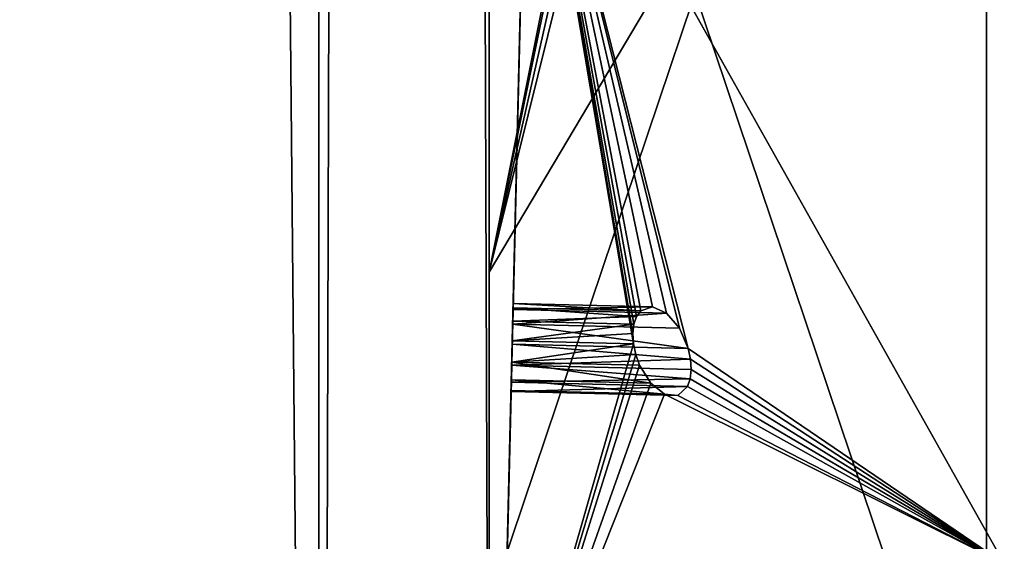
# Model space of a CAD drawing. Extents: x 5.2 to 19.2, y -23 to 23.
# Tile 610 of 656: x 18.572 to 19.226, y -15.622 to -15.275. Entities that reach past the tile are written whole.
import ezdxf

# ---------------------------------------------------------------- set-up
doc = ezdxf.new("R2010")
doc.units = 0
doc.header["$MEASUREMENT"] = 0
doc.layers.get('0').update_dxf_attribs({"linetype": 'CONTINUOUS'})

# ---------------------------------------------------------------- blocks, each defined once
blk = doc.blocks.new('LUXORA_OVAL_LED_37W_STL')
at = {"color": 0}
for p, q in [((18.88355, -16.04331, 4.18098), (18.88355, 16.04331, 4.18098)), ((18.88355, 16.04331, 4.14161), (18.88355, -16.04331, 4.14161)), ((18.88355, -16.04331, 4.18098), (18.88355, 16.04331, 4.18098)), ((18.88355, 16.04331, 4.14161), (18.88355, -16.04331, 4.14161)), ((18.88355, -16.04331, 0.83452), (18.88355, 16.04331, 0.83452)), ((18.88355, 16.04331, 0.79515), (18.88355, -16.04331, 0.79515)), ((18.88355, -16.04331, 0.83452), (18.88355, 16.04331, 0.83452)), ((18.88355, 16.04331, 0.79515), (18.88355, -16.04331, 0.79515)), ((18.88355, -13.90425, 4.45113), (18.88355, -15.44256, 0.82709)), ((18.88355, -13.90425, 4.45113), (18.88355, -15.44256, 0.82709)), ((18.88355, -15.66399, 0.51943), (18.88355, -14.12568, 4.14347)), ((18.88355, -15.66399, 0.51943), (18.88355, -14.12568, 4.14347)), ((19.21391, -15.83257, 1.12989), (19.21391, -14.68191, 3.84067)), ((19.21391, -15.83257, 1.12989), (19.21391, -14.68191, 3.84067)), ((18.88355, -14.71776, 0.51943), (18.88355, -15.44256, 0.82709)), ((18.88355, -14.71776, 0.51943), (18.88355, -15.44256, 0.82709)), ((18.88355, -14.85049, 4.45113), (18.88355, -16.3888, 0.82709)), ((18.88355, -14.85049, 4.45113), (18.88355, -16.3888, 0.82709)), ((18.88355, -15.44256, 0.82709), (19.21391, -14.88633, 1.12989)), ((18.88355, -15.44256, 0.82709), (19.21391, -14.88633, 1.12989)), ((18.87183, -16.6101, 0.51943), (18.90886, -15.07223, 4.14347)), ((18.87183, -16.6101, 0.51943), (18.90886, -15.07223, 4.14347)), ((18.89142, -15.79683, 4.45113), (18.90886, -15.07223, 4.14347)), ((18.89142, -15.79683, 4.45113), (18.90886, -15.07223, 4.14347)), ((18.90886, -15.07223, 4.14347), (19.22573, -15.63626, 3.84067)), ((18.90886, -15.07223, 4.14347), (19.22573, -15.63626, 3.84067)), ((18.89935, -15.46739, 4.14485), (18.89944, -15.46347, 4.15843)), ((18.89935, -15.46739, 4.14485), (18.89944, -15.46347, 4.15843)), ((18.89944, -15.46347, 4.15843), (18.89937, -15.46632, 4.17228)), ((18.89944, -15.46347, 4.15843), (18.89937, -15.46632, 4.17228)), ((18.99207, -15.4657, 4.15843), (18.89944, -15.46347, 4.15843)), ((18.99207, -15.4657, 4.15843), (18.89944, -15.46347, 4.15843)), ((18.89911, -15.47716, 4.13465), (18.89935, -15.46739, 4.14485)), ((18.89911, -15.47716, 4.13465), (18.89935, -15.46739, 4.14485)), ((18.89937, -15.46632, 4.17228), (18.89916, -15.47527, 4.18321)), ((18.89937, -15.46632, 4.17228), (18.89916, -15.47527, 4.18321)), ((19.00132, -15.46984, 4.14485), (18.89935, -15.46739, 4.14485)), ((19.00132, -15.46984, 4.14485), (18.89935, -15.46739, 4.14485)), ((18.98426, -15.46836, 4.17228), (18.89937, -15.46632, 4.17228)), ((18.98426, -15.46836, 4.17228), (18.89937, -15.46632, 4.17228)), ((18.98148, -15.47211, 4.17829), (18.89937, -15.46632, 4.17228)), ((18.98148, -15.47211, 4.17829), (18.89937, -15.46632, 4.17228)), ((18.98148, -15.47211, 4.17829), (18.98426, -15.46836, 4.17228)), ((18.98148, -15.47211, 4.17829), (18.98426, -15.46836, 4.17228)), ((18.98426, -15.46836, 4.17228), (18.99207, -15.4657, 4.15843)), ((18.98426, -15.46836, 4.17228), (18.99207, -15.4657, 4.15843)), ((18.99207, -15.4657, 4.15843), (19.00132, -15.46984, 4.14485)), ((18.99207, -15.4657, 4.15843), (19.00132, -15.46984, 4.14485)), ((19.00132, -15.46984, 4.14485), (19.00988, -15.47983, 4.13465)), ((19.00132, -15.46984, 4.14485), (19.00988, -15.47983, 4.13465)), ((18.89916, -15.47527, 4.18321), (18.89885, -15.48828, 4.18873)), ((18.89916, -15.47527, 4.18321), (18.89885, -15.48828, 4.18873)), ((18.98148, -15.47211, 4.17829), (18.89916, -15.47527, 4.18321)), ((18.98148, -15.47211, 4.17829), (18.89916, -15.47527, 4.18321)), ((18.97967, -15.47721, 4.18321), (18.89916, -15.47527, 4.18321)), ((18.97967, -15.47721, 4.18321), (18.89916, -15.47527, 4.18321)), ((18.97967, -15.47721, 4.18321), (18.98148, -15.47211, 4.17829)), ((18.97967, -15.47721, 4.18321), (18.98148, -15.47211, 4.17829)), ((18.89879, -15.49056, 4.13015), (18.89911, -15.47716, 4.13465)), ((18.89879, -15.49056, 4.13015), (18.89911, -15.47716, 4.13465)), ((18.97967, -15.47721, 4.18321), (18.89885, -15.48828, 4.18873)), ((18.97967, -15.47721, 4.18321), (18.89885, -15.48828, 4.18873)), ((18.97895, -15.48336, 4.18676), (18.89885, -15.48828, 4.18873)), ((18.97895, -15.48336, 4.18676), (18.89885, -15.48828, 4.18873)), ((19.00988, -15.47983, 4.13465), (18.89911, -15.47716, 4.13465)), ((19.00988, -15.47983, 4.13465), (18.89911, -15.47716, 4.13465)), ((18.97895, -15.48336, 4.18676), (18.97967, -15.47721, 4.18321)), ((18.97895, -15.48336, 4.18676), (18.97967, -15.47721, 4.18321)), ((18.97936, -15.49021, 4.18873), (18.97895, -15.48336, 4.18676)), ((18.97936, -15.49021, 4.18873), (18.97895, -15.48336, 4.18676)), ((19.00988, -15.47983, 4.13465), (19.0158, -15.49337, 4.13015)), ((19.00988, -15.47983, 4.13465), (19.0158, -15.49337, 4.13015)), ((18.89885, -15.48828, 4.18873), (18.89851, -15.50236, 4.18758)), ((18.89885, -15.48828, 4.18873), (18.89851, -15.50236, 4.18758)), ((18.89885, -15.48828, 4.18873), (18.97936, -15.49021, 4.18873)), ((18.89885, -15.48828, 4.18873), (18.97936, -15.49021, 4.18873)), ((18.89845, -15.5045, 4.1324), (18.89879, -15.49056, 4.13015)), ((18.89845, -15.5045, 4.1324), (18.89879, -15.49056, 4.13015)), ((18.97936, -15.49021, 4.18873), (18.89851, -15.50236, 4.18758)), ((18.97936, -15.49021, 4.18873), (18.89851, -15.50236, 4.18758)), ((19.0158, -15.49337, 4.13015), (18.89879, -15.49056, 4.13015)), ((19.01731, -15.50052, 4.13043), (18.89879, -15.49056, 4.13015)), ((19.01731, -15.50052, 4.13043), (18.89879, -15.49056, 4.13015)), ((19.0158, -15.49337, 4.13015), (18.89879, -15.49056, 4.13015)), ((18.98087, -15.49736, 4.18901), (18.97936, -15.49021, 4.18873)), ((18.98087, -15.49736, 4.18901), (18.97936, -15.49021, 4.18873)), ((19.0158, -15.49337, 4.13015), (19.01731, -15.50052, 4.13043)), ((19.0158, -15.49337, 4.13015), (19.01731, -15.50052, 4.13043)), ((18.89851, -15.50236, 4.18758), (18.89822, -15.51429, 4.18001)), ((18.89851, -15.50236, 4.18758), (18.89822, -15.51429, 4.18001)), ((19.01731, -15.50052, 4.13043), (18.89845, -15.5045, 4.1324)), ((19.01731, -15.50052, 4.13043), (18.89845, -15.5045, 4.1324)), ((18.98087, -15.49736, 4.18901), (18.89851, -15.50236, 4.18758)), ((18.98087, -15.49736, 4.18901), (18.89851, -15.50236, 4.18758)), ((18.89851, -15.50236, 4.18758), (18.98339, -15.5044, 4.18758)), ((18.89851, -15.50236, 4.18758), (18.98339, -15.5044, 4.18758)), ((18.98339, -15.5044, 4.18758), (18.98087, -15.49736, 4.18901)), ((18.98339, -15.5044, 4.18758), (18.98087, -15.49736, 4.18901)), ((19.01731, -15.50052, 4.13043), (19.01771, -15.50738, 4.1324)), ((19.01731, -15.50052, 4.13043), (19.01771, -15.50738, 4.1324)), ((18.89818, -15.51581, 4.14088), (18.89845, -15.5045, 4.1324)), ((18.89818, -15.51581, 4.14088), (18.89845, -15.5045, 4.1324)), ((19.017, -15.51353, 4.13595), (18.89845, -15.5045, 4.1324)), ((19.01771, -15.50738, 4.1324), (18.89845, -15.5045, 4.1324)), ((19.017, -15.51353, 4.13595), (18.89845, -15.5045, 4.1324)), ((19.01771, -15.50738, 4.1324), (18.89845, -15.5045, 4.1324)), ((18.99085, -15.51652, 4.18001), (18.98339, -15.5044, 4.18758)), ((18.99085, -15.51652, 4.18001), (18.98339, -15.5044, 4.18758)), ((19.01771, -15.50738, 4.1324), (19.017, -15.51353, 4.13595)), ((19.01771, -15.50738, 4.1324), (19.017, -15.51353, 4.13595)), ((18.89804, -15.52189, 4.15364), (18.89818, -15.51581, 4.14088)), ((18.89804, -15.52189, 4.15364), (18.89818, -15.51581, 4.14088)), ((18.89822, -15.51429, 4.18001), (18.89805, -15.52134, 4.16776)), ((18.89822, -15.51429, 4.18001), (18.89805, -15.52134, 4.16776)), ((18.89818, -15.51581, 4.14088), (19.017, -15.51353, 4.13595)), ((18.89818, -15.51581, 4.14088), (19.017, -15.51353, 4.13595)), ((18.89818, -15.51581, 4.14088), (19.01519, -15.51863, 4.14088)), ((18.89818, -15.51581, 4.14088), (19.01519, -15.51863, 4.14088)), ((18.89822, -15.51429, 4.18001), (18.99085, -15.51652, 4.18001)), ((18.89822, -15.51429, 4.18001), (18.99085, -15.51652, 4.18001)), ((19.017, -15.51353, 4.13595), (19.01519, -15.51863, 4.14088)), ((19.017, -15.51353, 4.13595), (19.01519, -15.51863, 4.14088)), ((18.89805, -15.52134, 4.16776), (18.89804, -15.52189, 4.15364)), ((18.89805, -15.52134, 4.16776), (18.89804, -15.52189, 4.15364)), ((18.89804, -15.52189, 4.15364), (19.0088, -15.52455, 4.15364)), ((18.89804, -15.52189, 4.15364), (19.0088, -15.52455, 4.15364)), ((18.89805, -15.52134, 4.16776), (19.00002, -15.52379, 4.16776)), ((18.89805, -15.52134, 4.16776), (19.00002, -15.52379, 4.16776)), ((19.00002, -15.52379, 4.16776), (18.99085, -15.51652, 4.18001)), ((19.00002, -15.52379, 4.16776), (18.99085, -15.51652, 4.18001)), ((19.01519, -15.51863, 4.14088), (19.0088, -15.52455, 4.15364)), ((19.01519, -15.51863, 4.14088), (19.0088, -15.52455, 4.15364)), ((19.0088, -15.52455, 4.15364), (19.00002, -15.52379, 4.16776)), ((19.0088, -15.52455, 4.15364), (19.00002, -15.52379, 4.16776))]:
    blk.add_line(p, q, dxfattribs=at)
mesh = blk.add_polyface(dxfattribs=at)
corners = [(5.68976, -17.26589, 4.18098), (5.57647, 16.04331, 4.18098), (5.57647, -16.04331, 4.18098), (5.68976, 17.26589, 4.18098), (6.02576, -18.44684, 4.18098), (6.02576, 18.44684, 4.18098), (6.57305, -19.54595, 4.18098), (6.57305, 19.54595, 4.18098), (7.15127, -16.04331, 4.18098), (7.31298, -20.52577, 4.18098), (7.26225, -17.09924, 4.18098), (7.59035, -18.10902, 4.18098), (8.22035, -21.35295, 4.18098), (8.12122, -19.02851, 4.18098), (8.83167, -19.81755, 4.18098), (9.26427, -21.99931, 4.18098), (9.69064, -20.44162, 4.18098), (10.40918, -22.44286, 4.18098), (10.66059, -20.87348, 4.18098), (11.6161, -22.66847, 4.18098), (11.69914, -21.09423, 4.18098), (12.84392, -22.66847, 4.18098), (12.76088, -21.09423, 4.18098), (13.79943, -20.87348, 4.18098), (14.05084, -22.44286, 4.18098), (14.76938, -20.44162, 4.18098), (15.19575, -21.99931, 4.18098), (15.62835, -19.81755, 4.18098), (16.23966, -21.35295, 4.18098), (16.3388, -19.02851, 4.18098), (17.14704, -20.52577, 4.18098), (16.86967, -18.10902, 4.18098), (17.19777, -17.09924, 4.18098), (17.88697, -19.54595, 4.18098), (17.30875, -16.04331, 4.18098), (17.30875, 16.04331, 4.18098), (7.15127, 16.04331, 4.18098), (7.31298, 20.52577, 4.18098), (7.26225, 17.09924, 4.18098), (7.59035, 18.10902, 4.18098), (8.22035, 21.35295, 4.18098), (8.12122, 19.02851, 4.18098), (8.83167, 19.81755, 4.18098), (9.26427, 21.99931, 4.18098), (9.69064, 20.44162, 4.18098), (10.40918, 22.44286, 4.18098), (10.66059, 20.87348, 4.18098), (11.6161, 22.66847, 4.18098), (11.69914, 21.09423, 4.18098), (12.84392, 22.66847, 4.18098), (12.76088, 21.09423, 4.18098), (13.79943, 20.87348, 4.18098), (14.05084, 22.44286, 4.18098), (14.76938, 20.44162, 4.18098), (15.19575, 21.99931, 4.18098), (15.62835, 19.81755, 4.18098), (16.23966, 21.35295, 4.18098), (16.3388, 19.02851, 4.18098), (17.14704, 20.52577, 4.18098), (16.86967, 18.10902, 4.18098), (17.19777, 17.09924, 4.18098), (17.88697, 19.54595, 4.18098), (18.43425, -18.44684, 4.18098), (18.43425, 18.44684, 4.18098), (18.77026, -17.26589, 4.18098), (18.77026, 17.26589, 4.18098), (18.88355, -16.04331, 4.18098), (18.88355, 16.04331, 4.18098)]
mesh.append_faces([[corners[k] for k in face] for face in [(0, 1, 2), (65, 66, 67)]], dxfattribs={"vtx0": -1, "color": 0})
mesh.append_faces([[corners[k] for k in face] for face in [(1, 0, 3), (3, 4, 5), (5, 6, 7), (8, 9, 10), (10, 9, 11), (11, 12, 13), (13, 12, 14), (14, 15, 16), (16, 17, 18), (18, 19, 20), (20, 21, 22), (22, 21, 23), (23, 24, 25), (25, 26, 27), (27, 28, 29), (29, 30, 31), (31, 30, 32), (32, 33, 34), (34, 33, 35), (7, 36, 37), (36, 7, 8), (37, 39, 40), (40, 42, 43), (43, 44, 45), (45, 46, 47), (47, 48, 49), (49, 51, 52), (52, 53, 54), (54, 55, 56), (56, 57, 58), (58, 60, 61), (61, 62, 63), (63, 64, 65)]], dxfattribs={"vtx0": -1, "vtx1": -1, "color": 0})
mesh.append_faces([[corners[k] for k in face] for face in [(7, 6, 8), (61, 35, 33)]], dxfattribs={"vtx0": -1, "vtx1": -1, "vtx2": -1, "color": 0})
mesh.append_faces([[corners[k] for k in face] for face in [(3, 0, 4), (5, 4, 6), (8, 6, 9), (11, 9, 12), (14, 12, 15), (16, 15, 17), (18, 17, 19), (20, 19, 21), (23, 21, 24), (25, 24, 26), (27, 26, 28), (29, 28, 30), (32, 30, 33), (37, 36, 38), (37, 38, 39), (40, 39, 41), (40, 41, 42), (43, 42, 44), (45, 44, 46), (47, 46, 48), (49, 48, 50), (49, 50, 51), (52, 51, 53), (54, 53, 55), (56, 55, 57), (58, 57, 59), (58, 59, 60), (61, 60, 35), (61, 33, 62), (63, 62, 64), (65, 64, 66)]], dxfattribs={"vtx0": -1, "vtx2": -1, "color": 0})
mesh = blk.add_polyface(dxfattribs=at)
corners = [(5.68976, 17.26589, 4.14161), (5.57647, -16.04331, 4.14161), (5.57647, 16.04331, 4.14161), (5.68976, -17.26589, 4.14161), (6.02576, 18.44684, 4.14161), (6.02576, -18.44684, 4.14161), (6.57305, 19.54595, 4.14161), (6.57305, -19.54595, 4.14161), (7.15127, 16.04331, 4.14161), (7.31298, 20.52577, 4.14161), (7.26225, 17.09924, 4.14161), (7.59035, 18.10902, 4.14161), (8.22035, 21.35295, 4.14161), (8.12122, 19.02851, 4.14161), (8.83167, 19.81755, 4.14161), (9.26427, 21.99931, 4.14161), (9.69064, 20.44162, 4.14161), (10.40918, 22.44286, 4.14161), (10.66059, 20.87348, 4.14161), (11.6161, 22.66847, 4.14161), (11.69914, 21.09423, 4.14161), (12.84392, 22.66847, 4.14161), (12.76088, 21.09423, 4.14161), (13.79943, 20.87348, 4.14161), (14.05084, 22.44286, 4.14161), (14.76938, 20.44162, 4.14161), (15.19575, 21.99931, 4.14161), (15.62835, 19.81755, 4.14161), (16.23966, 21.35295, 4.14161), (16.3388, 19.02851, 4.14161), (17.14704, 20.52577, 4.14161), (16.86967, 18.10902, 4.14161), (17.19777, 17.09924, 4.14161), (17.88697, 19.54595, 4.14161), (17.30875, 16.04331, 4.14161), (17.30875, -16.04331, 4.14161), (7.15127, -16.04331, 4.14161), (7.31298, -20.52577, 4.14161), (7.26225, -17.09924, 4.14161), (7.59035, -18.10902, 4.14161), (8.22035, -21.35295, 4.14161), (8.12122, -19.02851, 4.14161), (8.83167, -19.81755, 4.14161), (9.26427, -21.99931, 4.14161), (9.69064, -20.44162, 4.14161), (10.40918, -22.44286, 4.14161), (10.66059, -20.87348, 4.14161), (11.6161, -22.66847, 4.14161), (11.69914, -21.09423, 4.14161), (12.84392, -22.66847, 4.14161), (12.76088, -21.09423, 4.14161), (13.79943, -20.87348, 4.14161), (14.05084, -22.44286, 4.14161), (14.76938, -20.44162, 4.14161), (15.19575, -21.99931, 4.14161), (15.62835, -19.81755, 4.14161), (16.23966, -21.35295, 4.14161), (16.3388, -19.02851, 4.14161), (17.14704, -20.52577, 4.14161), (16.86967, -18.10902, 4.14161), (17.19777, -17.09924, 4.14161), (17.88697, -19.54595, 4.14161), (18.43425, 18.44684, 4.14161), (18.43425, -18.44684, 4.14161), (18.77026, 17.26589, 4.14161), (18.77026, -17.26589, 4.14161), (18.88355, 16.04331, 4.14161), (18.88355, -16.04331, 4.14161)]
mesh.append_faces([[corners[k] for k in face] for face in [(0, 1, 2), (65, 66, 67)]], dxfattribs={"vtx0": -1, "color": 0})
mesh.append_faces([[corners[k] for k in face] for face in [(1, 0, 3), (3, 4, 5), (5, 6, 7), (8, 9, 10), (10, 9, 11), (11, 12, 13), (13, 12, 14), (14, 15, 16), (16, 17, 18), (18, 19, 20), (20, 21, 22), (22, 21, 23), (23, 24, 25), (25, 26, 27), (27, 28, 29), (29, 30, 31), (31, 30, 32), (32, 33, 34), (34, 33, 35), (7, 36, 37), (36, 7, 8), (37, 39, 40), (40, 42, 43), (43, 44, 45), (45, 46, 47), (47, 48, 49), (49, 51, 52), (52, 53, 54), (54, 55, 56), (56, 57, 58), (58, 60, 61), (61, 62, 63), (63, 64, 65)]], dxfattribs={"vtx0": -1, "vtx1": -1, "color": 0})
mesh.append_faces([[corners[k] for k in face] for face in [(7, 6, 8), (61, 35, 33)]], dxfattribs={"vtx0": -1, "vtx1": -1, "vtx2": -1, "color": 0})
mesh.append_faces([[corners[k] for k in face] for face in [(3, 0, 4), (5, 4, 6), (8, 6, 9), (11, 9, 12), (14, 12, 15), (16, 15, 17), (18, 17, 19), (20, 19, 21), (23, 21, 24), (25, 24, 26), (27, 26, 28), (29, 28, 30), (32, 30, 33), (37, 36, 38), (37, 38, 39), (40, 39, 41), (40, 41, 42), (43, 42, 44), (45, 44, 46), (47, 46, 48), (49, 48, 50), (49, 50, 51), (52, 51, 53), (54, 53, 55), (56, 55, 57), (58, 57, 59), (58, 59, 60), (61, 60, 35), (61, 33, 62), (63, 62, 64), (65, 64, 66)]], dxfattribs={"vtx0": -1, "vtx2": -1, "color": 0})
mesh = blk.add_polyface(dxfattribs=at)
corners = [(5.68976, -17.26589, 0.83452), (5.57647, 16.04331, 0.83452), (5.57647, -16.04331, 0.83452), (5.68976, 17.26589, 0.83452), (6.02576, -18.44684, 0.83452), (6.02576, 18.44684, 0.83452), (6.57305, -19.54595, 0.83452), (6.57305, 19.54595, 0.83452), (7.15127, -16.04331, 0.83452), (7.31298, -20.52577, 0.83452), (7.26225, -17.09924, 0.83452), (7.59035, -18.10902, 0.83452), (8.22035, -21.35295, 0.83452), (8.12122, -19.02851, 0.83452), (8.83167, -19.81755, 0.83452), (9.26427, -21.99931, 0.83452), (9.69064, -20.44162, 0.83452), (10.40918, -22.44286, 0.83452), (10.66059, -20.87348, 0.83452), (11.6161, -22.66847, 0.83452), (11.69914, -21.09423, 0.83452), (12.84392, -22.66847, 0.83452), (12.76088, -21.09423, 0.83452), (13.79943, -20.87348, 0.83452), (14.05084, -22.44286, 0.83452), (14.76938, -20.44162, 0.83452), (15.19575, -21.99931, 0.83452), (15.62835, -19.81755, 0.83452), (16.23966, -21.35295, 0.83452), (16.3388, -19.02851, 0.83452), (17.14704, -20.52577, 0.83452), (16.86967, -18.10902, 0.83452), (17.19777, -17.09924, 0.83452), (17.88697, -19.54595, 0.83452), (17.30875, -16.04331, 0.83452), (17.30875, 16.04331, 0.83452), (7.15127, 16.04331, 0.83452), (7.31298, 20.52577, 0.83452), (7.26225, 17.09924, 0.83452), (7.59035, 18.10902, 0.83452), (8.22035, 21.35295, 0.83452), (8.12122, 19.02851, 0.83452), (8.83167, 19.81755, 0.83452), (9.26427, 21.99931, 0.83452), (9.69064, 20.44162, 0.83452), (10.40918, 22.44286, 0.83452), (10.66059, 20.87348, 0.83452), (11.6161, 22.66847, 0.83452), (11.69914, 21.09423, 0.83452), (12.84392, 22.66847, 0.83452), (12.76088, 21.09423, 0.83452), (13.79943, 20.87348, 0.83452), (14.05084, 22.44286, 0.83452), (14.76938, 20.44162, 0.83452), (15.19575, 21.99931, 0.83452), (15.62835, 19.81755, 0.83452), (16.23966, 21.35295, 0.83452), (16.3388, 19.02851, 0.83452), (17.14704, 20.52577, 0.83452), (16.86967, 18.10902, 0.83452), (17.19777, 17.09924, 0.83452), (17.88697, 19.54595, 0.83452), (18.43425, -18.44684, 0.83452), (18.43425, 18.44684, 0.83452), (18.77026, -17.26589, 0.83452), (18.77026, 17.26589, 0.83452), (18.88355, -16.04331, 0.83452), (18.88355, 16.04331, 0.83452)]
mesh.append_faces([[corners[k] for k in face] for face in [(0, 1, 2), (65, 66, 67)]], dxfattribs={"vtx0": -1, "color": 0})
mesh.append_faces([[corners[k] for k in face] for face in [(1, 0, 3), (3, 4, 5), (5, 6, 7), (8, 9, 10), (10, 9, 11), (11, 12, 13), (13, 12, 14), (14, 15, 16), (16, 17, 18), (18, 19, 20), (20, 21, 22), (22, 21, 23), (23, 24, 25), (25, 26, 27), (27, 28, 29), (29, 30, 31), (31, 30, 32), (32, 33, 34), (34, 33, 35), (7, 36, 37), (36, 7, 8), (37, 39, 40), (40, 42, 43), (43, 44, 45), (45, 46, 47), (47, 48, 49), (49, 51, 52), (52, 53, 54), (54, 55, 56), (56, 57, 58), (58, 60, 61), (61, 62, 63), (63, 64, 65)]], dxfattribs={"vtx0": -1, "vtx1": -1, "color": 0})
mesh.append_faces([[corners[k] for k in face] for face in [(7, 6, 8), (61, 35, 33)]], dxfattribs={"vtx0": -1, "vtx1": -1, "vtx2": -1, "color": 0})
mesh.append_faces([[corners[k] for k in face] for face in [(3, 0, 4), (5, 4, 6), (8, 6, 9), (11, 9, 12), (14, 12, 15), (16, 15, 17), (18, 17, 19), (20, 19, 21), (23, 21, 24), (25, 24, 26), (27, 26, 28), (29, 28, 30), (32, 30, 33), (37, 36, 38), (37, 38, 39), (40, 39, 41), (40, 41, 42), (43, 42, 44), (45, 44, 46), (47, 46, 48), (49, 48, 50), (49, 50, 51), (52, 51, 53), (54, 53, 55), (56, 55, 57), (58, 57, 59), (58, 59, 60), (61, 60, 35), (61, 33, 62), (63, 62, 64), (65, 64, 66)]], dxfattribs={"vtx0": -1, "vtx2": -1, "color": 0})
mesh = blk.add_polyface(dxfattribs=at)
corners = [(5.68976, 17.26589, 0.79515), (5.57647, -16.04331, 0.79515), (5.57647, 16.04331, 0.79515), (5.68976, -17.26589, 0.79515), (6.02576, 18.44684, 0.79515), (6.02576, -18.44684, 0.79515), (6.57305, 19.54595, 0.79515), (6.57305, -19.54595, 0.79515), (7.15127, 16.04331, 0.79515), (7.31298, 20.52577, 0.79515), (7.26225, 17.09924, 0.79515), (7.59035, 18.10902, 0.79515), (8.22035, 21.35295, 0.79515), (8.12122, 19.02851, 0.79515), (8.83167, 19.81755, 0.79515), (9.26427, 21.99931, 0.79515), (9.69064, 20.44162, 0.79515), (10.40918, 22.44286, 0.79515), (10.66059, 20.87348, 0.79515), (11.6161, 22.66847, 0.79515), (11.69914, 21.09423, 0.79515), (12.84392, 22.66847, 0.79515), (12.76088, 21.09423, 0.79515), (13.79943, 20.87348, 0.79515), (14.05084, 22.44286, 0.79515), (14.76938, 20.44162, 0.79515), (15.19575, 21.99931, 0.79515), (15.62835, 19.81755, 0.79515), (16.23966, 21.35295, 0.79515), (16.3388, 19.02851, 0.79515), (17.14704, 20.52577, 0.79515), (16.86967, 18.10902, 0.79515), (17.19777, 17.09924, 0.79515), (17.88697, 19.54595, 0.79515), (17.30875, 16.04331, 0.79515), (17.30875, -16.04331, 0.79515), (7.15127, -16.04331, 0.79515), (7.31298, -20.52577, 0.79515), (7.26225, -17.09924, 0.79515), (7.59035, -18.10902, 0.79515), (8.22035, -21.35295, 0.79515), (8.12122, -19.02851, 0.79515), (8.83167, -19.81755, 0.79515), (9.26427, -21.99931, 0.79515), (9.69064, -20.44162, 0.79515), (10.40918, -22.44286, 0.79515), (10.66059, -20.87348, 0.79515), (11.6161, -22.66847, 0.79515), (11.69914, -21.09423, 0.79515), (12.84392, -22.66847, 0.79515), (12.76088, -21.09423, 0.79515), (13.79943, -20.87348, 0.79515), (14.05084, -22.44286, 0.79515), (14.76938, -20.44162, 0.79515), (15.19575, -21.99931, 0.79515), (15.62835, -19.81755, 0.79515), (16.23966, -21.35295, 0.79515), (16.3388, -19.02851, 0.79515), (17.14704, -20.52577, 0.79515), (16.86967, -18.10902, 0.79515), (17.19777, -17.09924, 0.79515), (17.88697, -19.54595, 0.79515), (18.43425, 18.44684, 0.79515), (18.43425, -18.44684, 0.79515), (18.77026, 17.26589, 0.79515), (18.77026, -17.26589, 0.79515), (18.88355, 16.04331, 0.79515), (18.88355, -16.04331, 0.79515)]
mesh.append_faces([[corners[k] for k in face] for face in [(0, 1, 2), (65, 66, 67)]], dxfattribs={"vtx0": -1, "color": 0})
mesh.append_faces([[corners[k] for k in face] for face in [(1, 0, 3), (3, 4, 5), (5, 6, 7), (8, 9, 10), (10, 9, 11), (11, 12, 13), (13, 12, 14), (14, 15, 16), (16, 17, 18), (18, 19, 20), (20, 21, 22), (22, 21, 23), (23, 24, 25), (25, 26, 27), (27, 28, 29), (29, 30, 31), (31, 30, 32), (32, 33, 34), (34, 33, 35), (7, 36, 37), (36, 7, 8), (37, 39, 40), (40, 42, 43), (43, 44, 45), (45, 46, 47), (47, 48, 49), (49, 51, 52), (52, 53, 54), (54, 55, 56), (56, 57, 58), (58, 60, 61), (61, 62, 63), (63, 64, 65)]], dxfattribs={"vtx0": -1, "vtx1": -1, "color": 0})
mesh.append_faces([[corners[k] for k in face] for face in [(7, 6, 8), (61, 35, 33)]], dxfattribs={"vtx0": -1, "vtx1": -1, "vtx2": -1, "color": 0})
mesh.append_faces([[corners[k] for k in face] for face in [(3, 0, 4), (5, 4, 6), (8, 6, 9), (11, 9, 12), (14, 12, 15), (16, 15, 17), (18, 17, 19), (20, 19, 21), (23, 21, 24), (25, 24, 26), (27, 26, 28), (29, 28, 30), (32, 30, 33), (37, 36, 38), (37, 38, 39), (40, 39, 41), (40, 41, 42), (43, 42, 44), (45, 44, 46), (47, 46, 48), (49, 48, 50), (49, 50, 51), (52, 51, 53), (54, 53, 55), (56, 55, 57), (58, 57, 59), (58, 59, 60), (61, 60, 35), (61, 33, 62), (63, 62, 64), (65, 64, 66)]], dxfattribs={"vtx0": -1, "vtx2": -1, "color": 0})
mesh = blk.add_polyface(dxfattribs=at)
corners = [(18.88355, 16.04331, 4.14161), (18.88355, -16.04331, 4.18098), (18.88355, -16.04331, 4.14161), (18.88355, 16.04331, 4.18098)]
mesh.append_faces([[corners[k] for k in face] for face in [(0, 1, 2), (1, 0, 3)]], dxfattribs={"vtx0": -1, "color": 0})
mesh = blk.add_polyface(dxfattribs=at)
corners = [(18.88355, 16.04331, 0.79515), (18.88355, -16.04331, 0.83452), (18.88355, -16.04331, 0.79515), (18.88355, 16.04331, 0.83452)]
mesh.append_faces([[corners[k] for k in face] for face in [(0, 1, 2), (1, 0, 3)]], dxfattribs={"vtx0": -1, "color": 0})
mesh = blk.add_polyface(dxfattribs=at)
corners = [(18.88355, -13.90425, 4.45113), (18.88355, -13.62868, 4.16776), (18.88355, -13.62923, 4.15364), (18.88355, -13.62163, 4.18001), (18.88355, -13.60969, 4.18758), (18.88355, -13.59561, 4.18873), (18.88355, -13.17945, 4.14347), (18.88355, -13.5826, 4.18321), (18.88355, -13.57364, 4.17228), (18.88355, -13.5708, 4.15843), (18.88355, -15.44256, 0.82709), (18.88355, -15.05008, 0.81915), (18.88355, -15.05063, 0.80503), (18.88355, -15.04303, 0.8314), (18.88355, -15.03109, 0.83897), (18.88355, -15.01701, 0.84013), (18.88355, -15.004, 0.8346), (18.88355, -14.99504, 0.82367), (18.88355, -14.9922, 0.80983), (18.88355, -14.71776, 0.51943), (18.88355, -13.62315, 4.14088), (18.88355, -13.61184, 4.1324), (18.88355, -13.59789, 4.13015), (18.88355, -13.58449, 4.13465), (18.88355, -13.57471, 4.14485), (18.88355, -15.04455, 0.79227), (18.88355, -15.03324, 0.78379), (18.88355, -15.01929, 0.78155), (18.88355, -15.00589, 0.78604), (18.88355, -14.99611, 0.79625)]
mesh.append_faces([[corners[k] for k in face] for face in [(1, 0, 3), (3, 0, 4), (4, 0, 5), (5, 6, 7), (7, 6, 8), (8, 6, 9), (11, 0, 13), (13, 0, 14), (14, 0, 15), (15, 0, 16), (16, 0, 17), (17, 0, 18), (19, 22, 6), (20, 0, 2), (10, 25, 19), (25, 10, 12)]], dxfattribs={"vtx0": -1, "vtx1": -1, "color": 0})
mesh.append_faces([[corners[k] for k in face] for face in [(18, 0, 19), (19, 0, 20)]], dxfattribs={"vtx0": -1, "vtx1": -1, "vtx2": -1, "color": 0})
mesh.append_faces([[corners[k] for k in face] for face in [(0, 1, 2), (5, 0, 6), (10, 11, 12), (11, 10, 0), (19, 20, 21), (19, 21, 22), (6, 22, 23), (6, 23, 24), (6, 24, 9), (19, 25, 26), (19, 26, 27), (19, 27, 28), (19, 28, 29), (19, 29, 18)]], dxfattribs={"vtx0": -1, "vtx2": -1, "color": 0})
mesh = blk.add_polyface(dxfattribs=at)
corners = [(19.21391, -14.88633, 1.12989), (18.88355, -13.90425, 4.45113), (18.88355, -15.44256, 0.82709), (19.21391, -13.73568, 3.84067)]
mesh.append_faces([[corners[k] for k in face] for face in [(0, 1, 2), (1, 0, 3)]], dxfattribs={"vtx0": -1, "color": 0})
mesh = blk.add_polyface(dxfattribs=at)
corners = [(18.88355, -15.66399, 0.51943), (19.21391, -14.68191, 3.84067), (19.21391, -15.83257, 1.12989), (18.88355, -14.12568, 4.14347)]
mesh.append_faces([[corners[k] for k in face] for face in [(0, 1, 2), (1, 0, 3)]], dxfattribs={"vtx0": -1, "color": 0})
mesh = blk.add_polyface(dxfattribs=at)
corners = [(18.88355, -14.85049, 4.45113), (18.88355, -14.57492, 4.16776), (18.88355, -14.57546, 4.15364), (18.88355, -14.56787, 4.18001), (18.88355, -14.55593, 4.18758), (18.88355, -14.54184, 4.18873), (18.88355, -14.12568, 4.14347), (18.88355, -14.52884, 4.18321), (18.88355, -14.51988, 4.17228), (18.88355, -14.51704, 4.15843), (18.88355, -16.3888, 0.82709), (18.88355, -15.99631, 0.81915), (18.88355, -15.99687, 0.80503), (18.88355, -15.98926, 0.8314), (18.88355, -15.97733, 0.83897), (18.88355, -15.96324, 0.84013), (18.88355, -15.95024, 0.8346), (18.88355, -15.94128, 0.82367), (18.88355, -15.93844, 0.80983), (18.88355, -15.66399, 0.51943), (18.88355, -14.56939, 4.14088), (18.88355, -14.55808, 4.1324), (18.88355, -14.54413, 4.13015), (18.88355, -14.53073, 4.13465), (18.88355, -14.52095, 4.14485), (18.88355, -15.99079, 0.79227), (18.88355, -15.97948, 0.78379), (18.88355, -15.96553, 0.78155), (18.88355, -15.95213, 0.78604), (18.88355, -15.94235, 0.79625)]
mesh.append_faces([[corners[k] for k in face] for face in [(1, 0, 3), (3, 0, 4), (4, 0, 5), (5, 6, 7), (7, 6, 8), (8, 6, 9), (11, 0, 13), (13, 0, 14), (14, 0, 15), (15, 0, 16), (16, 0, 17), (17, 0, 18), (19, 22, 6), (20, 0, 2), (10, 25, 19), (25, 10, 12)]], dxfattribs={"vtx0": -1, "vtx1": -1, "color": 0})
mesh.append_faces([[corners[k] for k in face] for face in [(18, 0, 19), (19, 0, 20)]], dxfattribs={"vtx0": -1, "vtx1": -1, "vtx2": -1, "color": 0})
mesh.append_faces([[corners[k] for k in face] for face in [(0, 1, 2), (5, 0, 6), (10, 11, 12), (11, 10, 0), (19, 20, 21), (19, 21, 22), (6, 22, 23), (6, 23, 24), (6, 24, 9), (19, 25, 26), (19, 26, 27), (19, 27, 28), (19, 28, 29), (19, 29, 18)]], dxfattribs={"vtx0": -1, "vtx2": -1, "color": 0})
mesh = blk.add_polyface(dxfattribs=at)
corners = [(19.21391, -15.83257, 1.12989), (18.88355, -14.85049, 4.45113), (18.88355, -16.3888, 0.82709), (19.21391, -14.68191, 3.84067)]
mesh.append_faces([[corners[k] for k in face] for face in [(0, 1, 2), (1, 0, 3)]], dxfattribs={"vtx0": -1, "color": 0})
mesh = blk.add_polyface(dxfattribs=at)
corners = [(18.88355, -15.44256, 0.82709), (18.96577, -15.04455, 0.79227), (18.97201, -15.05063, 0.80503), (18.96409, -15.03941, 0.78735), (18.88355, -14.71776, 0.51943), (18.96352, -15.03324, 0.78379), (18.96409, -15.0264, 0.78182), (18.96577, -15.01929, 0.78155), (18.97201, -15.00589, 0.78604), (18.98081, -14.99611, 0.79625), (18.99016, -14.9922, 0.80983), (19.21391, -14.88633, 1.12989), (18.98081, -15.05008, 0.81915), (18.99016, -15.04303, 0.8314), (18.9979, -15.03109, 0.83897), (19.00059, -15.02412, 0.8404), (19.00228, -15.01701, 0.84013), (19.00285, -15.01017, 0.83816), (19.00228, -15.004, 0.8346), (19.00059, -14.99886, 0.82968), (18.9979, -14.99504, 0.82367)]
mesh.append_faces([[corners[k] for k in face] for face in [(1, 0, 3), (3, 4, 5), (5, 4, 6), (6, 4, 7), (7, 4, 8), (8, 4, 9), (9, 4, 10), (0, 12, 11), (12, 0, 2)]], dxfattribs={"vtx0": -1, "vtx1": -1, "color": 0})
mesh.append_faces([[corners[k] for k in face] for face in [(0, 1, 2), (3, 0, 4), (10, 4, 11), (11, 12, 13), (11, 13, 14), (11, 14, 15), (11, 15, 16), (11, 16, 17), (11, 17, 18), (11, 18, 19), (11, 19, 20), (11, 20, 10)]], dxfattribs={"vtx0": -1, "vtx2": -1, "color": 0})
mesh = blk.add_polyface(dxfattribs=at)
corners = [(18.89142, -15.79683, 4.45113), (18.89805, -15.52134, 4.16776), (18.89804, -15.52189, 4.15364), (18.89822, -15.51429, 4.18001), (18.89851, -15.50236, 4.18758), (18.89885, -15.48828, 4.18873), (18.90886, -15.07223, 4.14347), (18.89916, -15.47527, 4.18321), (18.89937, -15.46632, 4.17228), (18.89944, -15.46347, 4.15843), (18.85439, -17.3347, 0.82709), (18.86383, -16.94232, 0.81915), (18.86382, -16.94287, 0.80503), (18.864, -16.93528, 0.8314), (18.86429, -16.92334, 0.83897), (18.86463, -16.90926, 0.84013), (18.86494, -16.89626, 0.8346), (18.86516, -16.88731, 0.82367), (18.86523, -16.88446, 0.80983), (18.87183, -16.6101, 0.51943), (18.89818, -15.51581, 4.14088), (18.89845, -15.5045, 4.1324), (18.89879, -15.49056, 4.13015), (18.89911, -15.47716, 4.13465), (18.89935, -15.46739, 4.14485), (18.86397, -16.9368, 0.79227), (18.86424, -16.92549, 0.78379), (18.86458, -16.91154, 0.78155), (18.8649, -16.89815, 0.78604), (18.86513, -16.88837, 0.79625)]
mesh.append_faces([[corners[k] for k in face] for face in [(1, 0, 3), (3, 0, 4), (4, 0, 5), (5, 6, 7), (7, 6, 8), (8, 6, 9), (11, 0, 13), (13, 0, 14), (14, 0, 15), (15, 0, 16), (16, 0, 17), (17, 0, 18), (19, 22, 6), (20, 0, 2), (10, 25, 19), (25, 10, 12)]], dxfattribs={"vtx0": -1, "vtx1": -1, "color": 0})
mesh.append_faces([[corners[k] for k in face] for face in [(18, 0, 19), (19, 0, 20)]], dxfattribs={"vtx0": -1, "vtx1": -1, "vtx2": -1, "color": 0})
mesh.append_faces([[corners[k] for k in face] for face in [(0, 1, 2), (5, 0, 6), (10, 11, 12), (11, 10, 0), (19, 20, 21), (19, 21, 22), (6, 22, 23), (6, 23, 24), (6, 24, 9), (19, 25, 26), (19, 26, 27), (19, 27, 28), (19, 28, 29), (19, 29, 18)]], dxfattribs={"vtx0": -1, "vtx2": -1, "color": 0})
mesh = blk.add_polyface(dxfattribs=at)
corners = [(18.87183, -16.6101, 0.51943), (19.22573, -15.63626, 3.84067), (19.19804, -16.78658, 1.12989), (18.90886, -15.07223, 4.14347)]
mesh.append_faces([[corners[k] for k in face] for face in [(0, 1, 2), (1, 0, 3)]], dxfattribs={"vtx0": -1, "color": 0})
mesh = blk.add_polyface(dxfattribs=at)
corners = [(19.22573, -15.63626, 3.84067), (19.01519, -15.51863, 4.14088), (19.0088, -15.52455, 4.15364), (19.017, -15.51353, 4.13595), (19.01771, -15.50738, 4.1324), (19.01731, -15.50052, 4.13043), (19.0158, -15.49337, 4.13015), (18.90886, -15.07223, 4.14347), (19.00988, -15.47983, 4.13465), (19.00132, -15.46984, 4.14485), (18.99207, -15.4657, 4.15843), (18.89142, -15.79683, 4.45113), (18.97936, -15.49021, 4.18873), (18.98087, -15.49736, 4.18901), (18.98339, -15.5044, 4.18758), (18.99085, -15.51652, 4.18001), (19.00002, -15.52379, 4.16776), (18.97895, -15.48336, 4.18676), (18.97967, -15.47721, 4.18321), (18.98148, -15.47211, 4.17829), (18.98426, -15.46836, 4.17228)]
mesh.append_faces([[corners[k] for k in face] for face in [(1, 0, 3), (3, 0, 4), (4, 0, 5), (5, 0, 6), (6, 7, 8), (8, 7, 9), (9, 7, 10), (11, 12, 7), (12, 11, 13), (13, 11, 14), (14, 11, 15), (15, 11, 16), (16, 0, 2)]], dxfattribs={"vtx0": -1, "vtx1": -1, "color": 0})
mesh.append_faces([[corners[k] for k in face] for face in [(0, 1, 2), (6, 0, 7), (16, 11, 0), (7, 12, 17), (7, 17, 18), (7, 18, 19), (7, 19, 20), (7, 20, 10)]], dxfattribs={"vtx0": -1, "vtx2": -1, "color": 0})
mesh = blk.add_polyface(dxfattribs=at)
corners = [(18.99207, -15.4657, 4.15843), (18.89935, -15.46739, 4.14485), (19.00132, -15.46984, 4.14485), (18.89944, -15.46347, 4.15843)]
mesh.append_faces([[corners[k] for k in face] for face in [(0, 1, 2), (1, 0, 3)]], dxfattribs={"vtx0": -1, "color": 0})
mesh = blk.add_polyface(dxfattribs=at)
corners = [(18.98426, -15.46836, 4.17228), (18.89944, -15.46347, 4.15843), (18.99207, -15.4657, 4.15843), (18.89937, -15.46632, 4.17228)]
mesh.append_faces([[corners[k] for k in face] for face in [(0, 1, 2), (1, 0, 3)]], dxfattribs={"vtx0": -1, "color": 0})
mesh = blk.add_polyface(dxfattribs=at)
corners = [(19.00132, -15.46984, 4.14485), (18.89911, -15.47716, 4.13465), (19.00988, -15.47983, 4.13465), (18.89935, -15.46739, 4.14485)]
mesh.append_faces([[corners[k] for k in face] for face in [(0, 1, 2), (1, 0, 3)]], dxfattribs={"vtx0": -1, "color": 0})
mesh = blk.add_polyface(dxfattribs=at)
corners = [(18.89916, -15.47527, 4.18321), (18.89937, -15.46632, 4.17228), (18.98148, -15.47211, 4.17829)]
mesh.append_faces([[corners[k] for k in face] for face in [(0, 1, 2)]], dxfattribs={"color": 0})
mesh = blk.add_polyface(dxfattribs=at)
corners = [(18.98148, -15.47211, 4.17829), (18.89937, -15.46632, 4.17228), (18.98426, -15.46836, 4.17228)]
mesh.append_faces([[corners[k] for k in face] for face in [(0, 1, 2)]], dxfattribs={"color": 0})
mesh = blk.add_polyface(dxfattribs=at)
corners = [(18.97967, -15.47721, 4.18321), (18.89885, -15.48828, 4.18873), (18.89916, -15.47527, 4.18321)]
mesh.append_faces([[corners[k] for k in face] for face in [(0, 1, 2)]], dxfattribs={"color": 0})
mesh = blk.add_polyface(dxfattribs=at)
corners = [(18.98148, -15.47211, 4.17829), (18.97967, -15.47721, 4.18321), (18.89916, -15.47527, 4.18321)]
mesh.append_faces([[corners[k] for k in face] for face in [(0, 1, 2)]], dxfattribs={"color": 0})
mesh = blk.add_polyface(dxfattribs=at)
corners = [(19.0158, -15.49337, 4.13015), (18.89911, -15.47716, 4.13465), (18.89879, -15.49056, 4.13015), (19.00988, -15.47983, 4.13465)]
mesh.append_faces([[corners[k] for k in face] for face in [(0, 1, 2), (1, 0, 3)]], dxfattribs={"vtx0": -1, "color": 0})
mesh = blk.add_polyface(dxfattribs=at)
corners = [(18.97967, -15.47721, 4.18321), (18.97895, -15.48336, 4.18676), (18.89885, -15.48828, 4.18873)]
mesh.append_faces([[corners[k] for k in face] for face in [(0, 1, 2)]], dxfattribs={"color": 0})
mesh = blk.add_polyface(dxfattribs=at)
corners = [(18.97936, -15.49021, 4.18873), (18.89885, -15.48828, 4.18873), (18.97895, -15.48336, 4.18676)]
mesh.append_faces([[corners[k] for k in face] for face in [(0, 1, 2)]], dxfattribs={"color": 0})
mesh = blk.add_polyface(dxfattribs=at)
corners = [(18.97936, -15.49021, 4.18873), (18.89851, -15.50236, 4.18758), (18.89885, -15.48828, 4.18873)]
mesh.append_faces([[corners[k] for k in face] for face in [(0, 1, 2)]], dxfattribs={"color": 0})
mesh = blk.add_polyface(dxfattribs=at)
corners = [(19.01731, -15.50052, 4.13043), (18.89879, -15.49056, 4.13015), (18.89845, -15.5045, 4.1324)]
mesh.append_faces([[corners[k] for k in face] for face in [(0, 1, 2)]], dxfattribs={"color": 0})
mesh = blk.add_polyface(dxfattribs=at)
corners = [(18.98087, -15.49736, 4.18901), (18.89851, -15.50236, 4.18758), (18.97936, -15.49021, 4.18873)]
mesh.append_faces([[corners[k] for k in face] for face in [(0, 1, 2)]], dxfattribs={"color": 0})
mesh = blk.add_polyface(dxfattribs=at)
corners = [(19.01731, -15.50052, 4.13043), (19.0158, -15.49337, 4.13015), (18.89879, -15.49056, 4.13015)]
mesh.append_faces([[corners[k] for k in face] for face in [(0, 1, 2)]], dxfattribs={"color": 0})
mesh = blk.add_polyface(dxfattribs=at)
corners = [(18.89851, -15.50236, 4.18758), (18.99085, -15.51652, 4.18001), (18.89822, -15.51429, 4.18001), (18.98339, -15.5044, 4.18758)]
mesh.append_faces([[corners[k] for k in face] for face in [(0, 1, 2), (1, 0, 3)]], dxfattribs={"vtx0": -1, "color": 0})
mesh = blk.add_polyface(dxfattribs=at)
corners = [(19.01771, -15.50738, 4.1324), (19.01731, -15.50052, 4.13043), (18.89845, -15.5045, 4.1324)]
mesh.append_faces([[corners[k] for k in face] for face in [(0, 1, 2)]], dxfattribs={"color": 0})
mesh = blk.add_polyface(dxfattribs=at)
corners = [(18.98339, -15.5044, 4.18758), (18.89851, -15.50236, 4.18758), (18.98087, -15.49736, 4.18901)]
mesh.append_faces([[corners[k] for k in face] for face in [(0, 1, 2)]], dxfattribs={"color": 0})
mesh = blk.add_polyface(dxfattribs=at)
corners = [(19.017, -15.51353, 4.13595), (18.89845, -15.5045, 4.1324), (18.89818, -15.51581, 4.14088)]
mesh.append_faces([[corners[k] for k in face] for face in [(0, 1, 2)]], dxfattribs={"color": 0})
mesh = blk.add_polyface(dxfattribs=at)
corners = [(19.01771, -15.50738, 4.1324), (18.89845, -15.5045, 4.1324), (19.017, -15.51353, 4.13595)]
mesh.append_faces([[corners[k] for k in face] for face in [(0, 1, 2)]], dxfattribs={"color": 0})
mesh = blk.add_polyface(dxfattribs=at)
corners = [(18.89804, -15.52189, 4.15364), (19.01519, -15.51863, 4.14088), (18.89818, -15.51581, 4.14088), (19.0088, -15.52455, 4.15364)]
mesh.append_faces([[corners[k] for k in face] for face in [(0, 1, 2), (1, 0, 3)]], dxfattribs={"vtx0": -1, "color": 0})
mesh = blk.add_polyface(dxfattribs=at)
corners = [(18.89822, -15.51429, 4.18001), (19.00002, -15.52379, 4.16776), (18.89805, -15.52134, 4.16776), (18.99085, -15.51652, 4.18001)]
mesh.append_faces([[corners[k] for k in face] for face in [(0, 1, 2), (1, 0, 3)]], dxfattribs={"vtx0": -1, "color": 0})
mesh = blk.add_polyface(dxfattribs=at)
corners = [(19.017, -15.51353, 4.13595), (18.89818, -15.51581, 4.14088), (19.01519, -15.51863, 4.14088)]
mesh.append_faces([[corners[k] for k in face] for face in [(0, 1, 2)]], dxfattribs={"color": 0})
mesh = blk.add_polyface(dxfattribs=at)
corners = [(18.89805, -15.52134, 4.16776), (19.0088, -15.52455, 4.15364), (18.89804, -15.52189, 4.15364), (19.00002, -15.52379, 4.16776)]
mesh.append_faces([[corners[k] for k in face] for face in [(0, 1, 2), (1, 0, 3)]], dxfattribs={"vtx0": -1, "color": 0})

msp = doc.modelspace()

# ---------------------------------------------------------------- block references
at = {"color": 0}
msp.add_blockref('LUXORA_OVAL_LED_37W_STL', (0, 0), dxfattribs=at)

doc.saveas('drawing.dxf')
